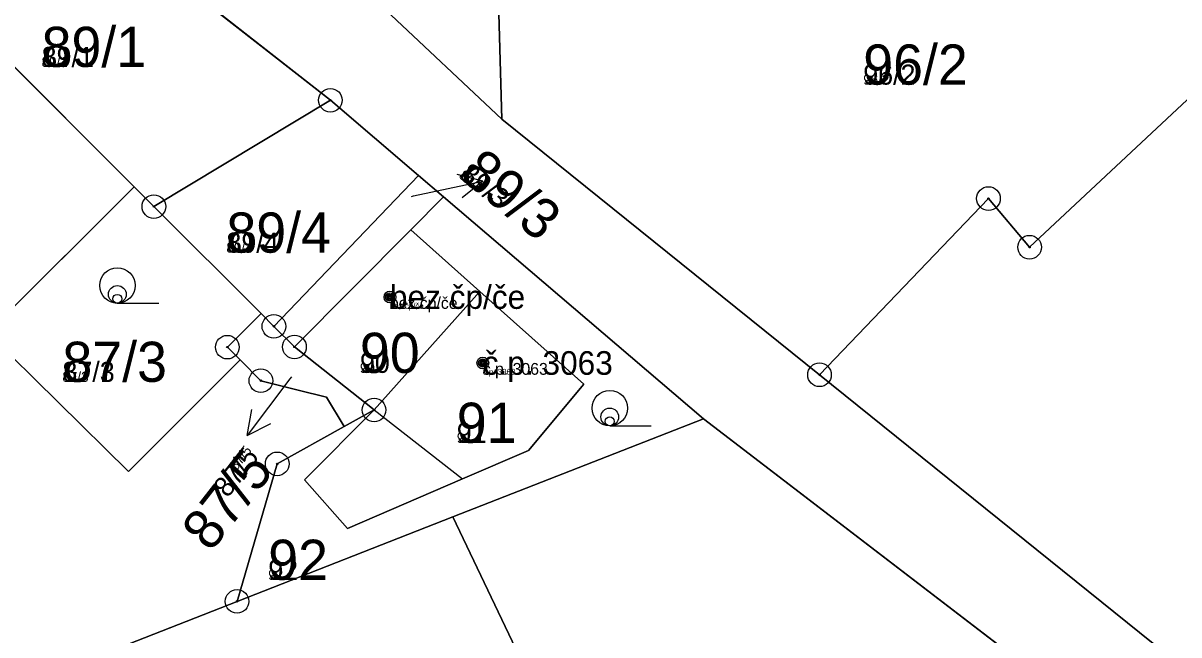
# Model space of a CAD drawing. Extents: x -759873 to -758487, y -975024 to -973516.
# Drawn here: x -759481.95 to -759433.04, y -974228.21 to -974202.31 of the extents above; entities that cross this region are included whole.
import ezdxf

# ---------------------------------------------------------------- set-up
doc = ezdxf.new("R2010")
doc.units = 0
for name, color, linetype in [('KAT_02_hranice parcel', 7, 'Continuous'), ('KAT_03_1000_st čísla parcelní', 7, 'Continuous'), ('KAT_03_1000_čísla parcelní', 7, 'Continuous'), ('KAT_03_1000_čísla popisná', 7, 'Continuous'), ('KAT_03_250_st čísla parcelní', 7, 'Continuous'), ('KAT_03_250_čísla parcelní', 7, 'Continuous'), ('KAT_03_250_čísla popisná', 7, 'Continuous'), ('KAT_03_500_st čísla parcelní', 7, 'Continuous'), ('KAT_03_500_čísla parcelní', 7, 'Continuous'), ('KAT_03_500_čísla popisná', 7, 'Continuous'), ('KAT_04_vnitřní kresba', 7, 'Continuous'), ('KAT_05_1000_značky kultur', 7, 'Continuous'), ('KAT_05_250_značky kultur', 7, 'Continuous'), ('KAT_05_500_značky kultur', 7, 'Continuous'), ('KAT_07_1000_značky budov', 7, 'Continuous'), ('KAT_07_250_značky budov', 7, 'Continuous'), ('KAT_07_500_značky budov', 7, 'Continuous'), ('KAT_11_značky bodu BP', 7, 'Continuous'), ('KAT_12_pomocná šipka', 7, 'Continuous'), ('KAT_14_plocha_budovy', 7, 'Continuous'), ('KAT_14_plocha_pozemek', 7, 'Continuous')]:
    doc.layers.add(name, color=color, linetype=linetype)

msp = doc.modelspace()

# ---------------------------------------------------------------- linework, layer by layer
at = {"layer": 'KAT_02_hranice parcel'}
for p, q in [((-759486.83, -974191.58), (-759468.95, -974205.58)), ((-759488.32, -974198.15), (-759477.26, -974209.24)), ((-759461.7, -974206.38), (-759466.62, -974201.75)), ((-759476.42, -974210.08), (-759468.95, -974205.58)), ((-759468.95, -974205.58), (-759465.22, -974208.76)), ((-759448.25, -974217.2), (-759461.7, -974206.38)), ((-759465.22, -974208.76), (-759471.34, -974215.15)), ((-759465.22, -974208.76), (-759464.16, -974209.67)), ((-759477.26, -974209.24), (-759483.46, -974215.43)), ((-759476.42, -974210.08), (-759477.26, -974209.24)), ((-759471.88, -974214.61), (-759476.42, -974210.08)), ((-759464.16, -974209.67), (-759465.55, -974211.07)), ((-759464.16, -974209.67), (-759453.16, -974219.06)), ((-759465.55, -974211.07), (-759470.47, -974216.02)), ((-759462.63, -974213.68), (-759465.55, -974211.07)), ((-759467.1, -974218.69), (-759462.63, -974213.68)), ((-759471.34, -974215.15), (-759471.88, -974214.61)), ((-759470.47, -974216.02), (-759471.34, -974215.15)), ((-759467.1, -974218.69), (-759470.47, -974216.02)), ((-759468.36, -974219.39), (-759467.1, -974218.69)), ((-759463.77, -974223.21), (-759453.16, -974219.06)), ((-759453.16, -974219.06), (-759423.45, -974241.84)), ((-759472.9, -974226.79), (-759463.77, -974223.21)), ((-759486.37, -974232.07), (-759472.9, -974226.79))]:
    msp.add_line(p, q, dxfattribs=at)
for points in [[(-759411.13, -974183.35), (-759430.27, -974191.84), (-759447.69, -974195.05), (-759453.66, -974190.65), (-759459.44, -974189.26), (-759461.34, -974192.57), (-759461.9, -974198.9), (-759461.7, -974206.38)], [(-759411.13, -974183.35), (-759411.55, -974185.84), (-759421.6, -974198.71), (-759430.32, -974203.35), (-759439.36, -974211.8), (-759441.1, -974209.74), (-759448.25, -974217.2)], [(-759467.1, -974218.69), (-759470.04, -974221.65), (-759468.23, -974223.7), (-759463.36, -974221.61), (-759460.57, -974220.41), (-759458.23, -974217.6), (-759462.63, -974213.68)], [(-759472.77, -974216.57), (-759473.31, -974216.03), (-759471.88, -974214.61)], [(-759472.77, -974216.57), (-759477.5, -974221.29), (-759483.46, -974215.43)], [(-759468.36, -974219.39), (-759469.11, -974218.15), (-759470.31, -974217.85), (-759471.89, -974217.45), (-759472.77, -974216.57)], [(-759364.9, -974257.48), (-759377.53, -974251.74), (-759398.81, -974242.81), (-759413.25, -974238.25), (-759428.19, -974233.35), (-759448.25, -974217.2)], [(-759472.9, -974226.79), (-759471.2, -974220.97), (-759468.36, -974219.39)], [(-759433.37, -974251.51), (-759440.09, -974245.19), (-759442.74, -974247.8), (-759447, -974252), (-759459.8, -974239.06), (-759457.41, -974236.54), (-759463.77, -974223.21)]]:
    msp.add_lwpolyline(points, dxfattribs=at)
at = {"layer": 'KAT_03_1000_čísla popisná'}
for centre in [(-759466.43, -974213.91), (-759462.5, -974216.7)]:
    msp.add_circle(centre, 0.25, dxfattribs=at)
at = {"layer": 'KAT_03_250_čísla popisná'}
for centre in [(-759466.43, -974213.91), (-759462.5, -974216.7)]:
    msp.add_circle(centre, 0.0625, dxfattribs=at)
at = {"layer": 'KAT_03_500_čísla popisná'}
for centre in [(-759466.43, -974213.91), (-759462.5, -974216.7)]:
    msp.add_circle(centre, 0.125, dxfattribs=at)
at = {"layer": 'KAT_04_vnitřní kresba'}
msp.add_line((-759467.1, -974218.69), (-759463.36, -974221.61), dxfattribs=at)
at = {"layer": 'KAT_05_1000_značky kultur'}
for p, q in [((-759477.963, -974214.17), (-759476.213, -974214.17)), ((-759457.123, -974219.36), (-759455.373, -974219.36))]:
    msp.add_line(p, q, dxfattribs=at)
for centre in [(-759477.963, -974213.42), (-759457.123, -974218.61)]:
    msp.add_circle(centre, 0.75, dxfattribs=at)
at = {"layer": 'KAT_05_250_značky kultur'}
for p, q in [((-759477.968, -974214.17), (-759477.531, -974214.17)), ((-759457.128, -974219.36), (-759456.691, -974219.36))]:
    msp.add_line(p, q, dxfattribs=at)
for centre in [(-759477.968, -974213.982), (-759457.128, -974219.172)]:
    msp.add_circle(centre, 0.187, dxfattribs=at)
at = {"layer": 'KAT_05_500_značky kultur'}
for p, q in [((-759477.966, -974214.17), (-759477.091, -974214.17)), ((-759457.127, -974219.36), (-759456.252, -974219.36))]:
    msp.add_line(p, q, dxfattribs=at)
for centre in [(-759477.966, -974213.795), (-759457.126, -974218.985)]:
    msp.add_circle(centre, 0.375, dxfattribs=at)
at = {"layer": 'KAT_07_1000_značky budov'}
for centre in [(-759466.437, -974213.909), (-759462.507, -974216.699)]:
    msp.add_circle(centre, 0.175, dxfattribs=at)
at = {"layer": 'KAT_07_250_značky budov'}
for centre in [(-759466.432, -974213.91), (-759462.502, -974216.7)]:
    msp.add_circle(centre, 0.0437, dxfattribs=at)
at = {"layer": 'KAT_07_500_značky budov'}
for centre in [(-759466.433, -974213.91), (-759462.503, -974216.7)]:
    msp.add_circle(centre, 0.0875, dxfattribs=at)
at = {"layer": 'KAT_11_značky bodu BP'}
for centre, radius in [((-759468.95, -974205.58), 0.5), ((-759468.95, -974205.58), 0.0303), ((-759476.42, -974210.08), 0.5), ((-759441.1, -974209.74), 0.5), ((-759476.42, -974210.08), 0.0303), ((-759441.1, -974209.74), 0.0303), ((-759439.36, -974211.8), 0.5), ((-759439.36, -974211.8), 0.0303), ((-759471.34, -974215.15), 0.5), ((-759471.34, -974215.15), 0.0303), ((-759473.31, -974216.03), 0.5), ((-759473.31, -974216.03), 0.0303), ((-759470.47, -974216.02), 0.5), ((-759470.47, -974216.02), 0.0303), ((-759471.89, -974217.45), 0.5), ((-759448.25, -974217.2), 0.5), ((-759471.89, -974217.45), 0.0303), ((-759448.25, -974217.2), 0.0303), ((-759467.1, -974218.69), 0.5), ((-759467.1, -974218.69), 0.0303), ((-759471.2, -974220.97), 0.5), ((-759471.2, -974220.97), 0.0303), ((-759472.9, -974226.79), 0.5), ((-759472.9, -974226.79), 0.0303)]:
    msp.add_circle(centre, radius, dxfattribs=at)
at = {"layer": 'KAT_12_pomocná šipka'}
for p, q in [((-759465.43, -974209.63), (-759462.495, -974209.006)), ((-759462.495, -974209.006), (-759463.578, -974208.724)), ((-759462.495, -974209.006), (-759463.37, -974209.704)), ((-759465.51, -974209.65), (-759465.43, -974209.63)), ((-759470.67, -974217.37), (-759472.476, -974219.767)), ((-759470.6, -974217.28), (-759470.67, -974217.37)), ((-759472.476, -974219.767), (-759472.273, -974218.666)), ((-759472.476, -974219.767), (-759471.473, -974219.268))]:
    msp.add_line(p, q, dxfattribs=at)
at = {"layer": 'KAT_14_plocha_budovy'}
for points in [[(-759465.55, -974211.07), (-759470.47, -974216.02), (-759467.1, -974218.69), (-759462.63, -974213.68)], [(-759467.1, -974218.69), (-759463.36, -974221.61), (-759460.57, -974220.41), (-759458.23, -974217.6), (-759462.63, -974213.68)]]:
    msp.add_lwpolyline(points, close=True, dxfattribs=at)
at = {"layer": 'KAT_14_plocha_pozemek'}
for points in [[(-759593.11, -974016.5), (-759592.85, -974058.75), (-759592.59, -974066.4), (-759592.39, -974072.39), (-759589.64, -974081.94), (-759586.56, -974092.63), (-759585.13, -974095.53), (-759574.33, -974119.77), (-759570.22, -974124.01), (-759564.64, -974129.76), (-759561.39, -974133.11), (-759541.24, -974146.86), (-759540.34, -974147.48), (-759526.16, -974158.85), (-759523.66, -974161.11), (-759516.52, -974167.59), (-759486.83, -974191.58), (-759468.95, -974205.58), (-759465.22, -974208.76), (-759464.16, -974209.67), (-759453.16, -974219.06), (-759423.45, -974241.84)], [(-759428.19, -974233.35), (-759448.25, -974217.2), (-759461.7, -974206.38), (-759466.62, -974201.75), (-759468.82, -974199.68), (-759511.82, -974164.15), (-759531.21, -974148.13), (-759528.87, -974145.44), (-759533.76, -974140.65), (-759536.57, -974142.47), (-759537.72, -974143.21), (-759544.16, -974139.71), (-759568.77, -974119), (-759581.81, -974091.52), (-759587.88, -974071.09), (-759587.42, -974054.22), (-759584.71, -974017.13)]]:
    msp.add_lwpolyline(points, dxfattribs=at)
for points in [[(-759409.87, -974176.03), (-759429.74, -974185.66), (-759447.13, -974188.87), (-759453.51, -974185.43), (-759465.59, -974184.62), (-759466.82, -974186.82), (-759464.55, -974197.55), (-759466.62, -974201.75), (-759461.7, -974206.38), (-759461.9, -974198.9), (-759461.34, -974192.57), (-759459.44, -974189.26), (-759453.66, -974190.65), (-759447.69, -974195.05), (-759430.27, -974191.84), (-759411.13, -974183.35)], [(-759397.78, -974228.02), (-759403.67, -974221.73), (-759411.44, -974216.42), (-759427.02, -974207.16), (-759417.13, -974198.96), (-759416.57, -974197.82), (-759409.11, -974182.46), (-759411.13, -974183.35), (-759411.55, -974185.84), (-759421.6, -974198.71), (-759430.32, -974203.35), (-759439.36, -974211.8), (-759441.1, -974209.74), (-759448.25, -974217.2), (-759428.19, -974233.35), (-759413.25, -974238.25), (-759398.81, -974242.81), (-759377.53, -974251.74), (-759364.9, -974257.48), (-759382.06, -974240.25)], [(-759447.69, -974195.05), (-759453.66, -974190.65), (-759459.44, -974189.26), (-759461.34, -974192.57), (-759461.9, -974198.9), (-759461.7, -974206.38), (-759448.25, -974217.2), (-759441.1, -974209.74), (-759439.36, -974211.8), (-759430.32, -974203.35), (-759421.6, -974198.71), (-759411.55, -974185.84), (-759411.13, -974183.35), (-759430.27, -974191.84)], [(-759468.95, -974205.58), (-759486.83, -974191.58), (-759489.51, -974195.05), (-759488.32, -974198.15), (-759477.26, -974209.24), (-759476.42, -974210.08)], [(-759485.89, -974213.05), (-759483.46, -974215.43), (-759477.26, -974209.24), (-759488.32, -974198.15), (-759494.62, -974204.47), (-759492.31, -974206.74), (-759489.05, -974203.75), (-759482.78, -974210.55), (-759485.55, -974213.06)], [(-759468.36, -974219.39), (-759469.11, -974218.15), (-759470.31, -974217.85), (-759471.89, -974217.45), (-759472.77, -974216.57), (-759477.5, -974221.29), (-759483.46, -974215.43), (-759485.89, -974213.05), (-759486.98, -974213.01), (-759489.51, -974215.33), (-759495.11, -974209.31), (-759492.31, -974206.74), (-759494.62, -974204.47), (-759497.17, -974201.56), (-759496.9, -974202.17), (-759503.11, -974205.05), (-759504.35, -974201.88), (-759502.97, -974201.27), (-759504.06, -974200.98), (-759515.75, -974205.6), (-759486.37, -974232.07), (-759472.9, -974226.79), (-759471.2, -974220.97)], [(-759468.95, -974205.58), (-759476.42, -974210.08), (-759471.88, -974214.61), (-759471.34, -974215.15), (-759465.22, -974208.76)], [(-759471.34, -974215.15), (-759470.47, -974216.02), (-759465.55, -974211.07), (-759464.16, -974209.67), (-759465.22, -974208.76)], [(-759476.42, -974210.08), (-759477.26, -974209.24), (-759483.46, -974215.43), (-759477.5, -974221.29), (-759472.77, -974216.57), (-759473.31, -974216.03), (-759471.88, -974214.61)], [(-759463.77, -974223.21), (-759453.16, -974219.06), (-759464.16, -974209.67), (-759465.55, -974211.07), (-759462.63, -974213.68), (-759458.23, -974217.6), (-759460.57, -974220.41), (-759463.36, -974221.61), (-759468.23, -974223.7), (-759470.04, -974221.65), (-759467.1, -974218.69), (-759468.36, -974219.39), (-759471.2, -974220.97), (-759472.9, -974226.79)], [(-759465.55, -974211.07), (-759470.47, -974216.02), (-759467.1, -974218.69), (-759462.63, -974213.68)], [(-759468.23, -974223.7), (-759463.36, -974221.61), (-759460.57, -974220.41), (-759458.23, -974217.6), (-759462.63, -974213.68), (-759467.1, -974218.69), (-759470.04, -974221.65)], [(-759470.47, -974216.02), (-759471.34, -974215.15), (-759471.88, -974214.61), (-759473.31, -974216.03), (-759472.77, -974216.57), (-759471.89, -974217.45), (-759470.31, -974217.85), (-759469.11, -974218.15), (-759468.36, -974219.39), (-759467.1, -974218.69)], [(-759428.09, -974247.17), (-759427.72, -974246.75), (-759423.45, -974241.84), (-759453.16, -974219.06), (-759463.77, -974223.21), (-759457.41, -974236.54), (-759459.8, -974239.06), (-759447, -974252), (-759442.74, -974247.8), (-759440.09, -974245.19), (-759433.37, -974251.51)], [(-759462.62, -974254.73), (-759460.52, -974256.19), (-759448.76, -974264.33), (-759433.37, -974251.51), (-759440.09, -974245.19), (-759442.74, -974247.8), (-759447, -974252), (-759459.8, -974239.06), (-759457.41, -974236.54), (-759463.77, -974223.21), (-759472.9, -974226.79), (-759486.37, -974232.07), (-759467.35, -974258.27)]]:
    msp.add_lwpolyline(points, close=True, dxfattribs=at)

# ---------------------------------------------------------------- texts
at = {"layer": 'KAT_03_1000_st čísla parcelní'}
msp.add_text('89/3', height=1.7, rotation=321, dxfattribs=at).set_placement((-759463.544, -974208.83))
for s, p in [('90', (-759467.7, -974217.12)), ('91', (-759463.6, -974220.08))]:
    msp.add_text(s, height=1.7, dxfattribs=at).set_placement(p)
at = {"layer": 'KAT_03_1000_čísla parcelní'}
for s, p in [('89/1', (-759481.17, -974204.169)), ('96/2', (-759446.4, -974204.919)), ('89/4', (-759473.35, -974212.03)), ('87/3', (-759480.29, -974217.5)), ('92', (-759471.58, -974225.88))]:
    msp.add_text(s, height=1.7, dxfattribs=at).set_placement(p)
msp.add_text('87/5', height=1.7, rotation=52, dxfattribs=at).set_placement((-759474.016, -974224.746))
at = {"layer": 'KAT_03_1000_čísla popisná'}
for s, p in [('bez čp/če', (-759466.43, -974214.41)), ('č.p. 3063', (-759462.5, -974217.2))]:
    msp.add_text(s, height=1, dxfattribs=at).set_placement(p)
at = {"layer": 'KAT_03_250_st čísla parcelní'}
msp.add_text('89/3', height=0.425, rotation=321, dxfattribs=at).set_placement((-759463.544, -974208.83))
for s, p in [('90', (-759467.7, -974217.12)), ('91', (-759463.6, -974220.08))]:
    msp.add_text(s, height=0.425, dxfattribs=at).set_placement(p)
at = {"layer": 'KAT_03_250_čísla parcelní'}
for s, p in [('89/1', (-759481.17, -974204.169)), ('96/2', (-759446.4, -974204.919)), ('89/4', (-759473.35, -974212.03)), ('87/3', (-759480.29, -974217.5)), ('92', (-759471.58, -974225.88))]:
    msp.add_text(s, height=0.425, dxfattribs=at).set_placement(p)
msp.add_text('87/5', height=0.425, rotation=52, dxfattribs=at).set_placement((-759472.931, -974221.286))
at = {"layer": 'KAT_03_250_čísla popisná'}
for s, p in [('bez čp/če', (-759466.43, -974214.41)), ('č.p. 3063', (-759462.5, -974217.2))]:
    msp.add_text(s, height=0.25, dxfattribs=at).set_placement(p)
at = {"layer": 'KAT_03_500_st čísla parcelní'}
msp.add_text('89/3', height=0.85, rotation=321, dxfattribs=at).set_placement((-759463.544, -974208.83))
for s, p in [('90', (-759467.7, -974217.12)), ('91', (-759463.6, -974220.08))]:
    msp.add_text(s, height=0.85, dxfattribs=at).set_placement(p)
at = {"layer": 'KAT_03_500_čísla parcelní'}
for s, p in [('89/1', (-759481.17, -974204.169)), ('96/2', (-759446.4, -974204.919)), ('89/4', (-759473.35, -974212.03)), ('87/3', (-759480.29, -974217.5)), ('92', (-759471.58, -974225.88))]:
    msp.add_text(s, height=0.85, dxfattribs=at).set_placement(p)
msp.add_text('87/5', height=0.85, rotation=52, dxfattribs=at).set_placement((-759473.293, -974222.439))
at = {"layer": 'KAT_03_500_čísla popisná'}
for s, p in [('bez čp/če', (-759466.43, -974214.41)), ('č.p. 3063', (-759462.5, -974217.2))]:
    msp.add_text(s, height=0.5, dxfattribs=at).set_placement(p)

doc.saveas('drawing.dxf')
